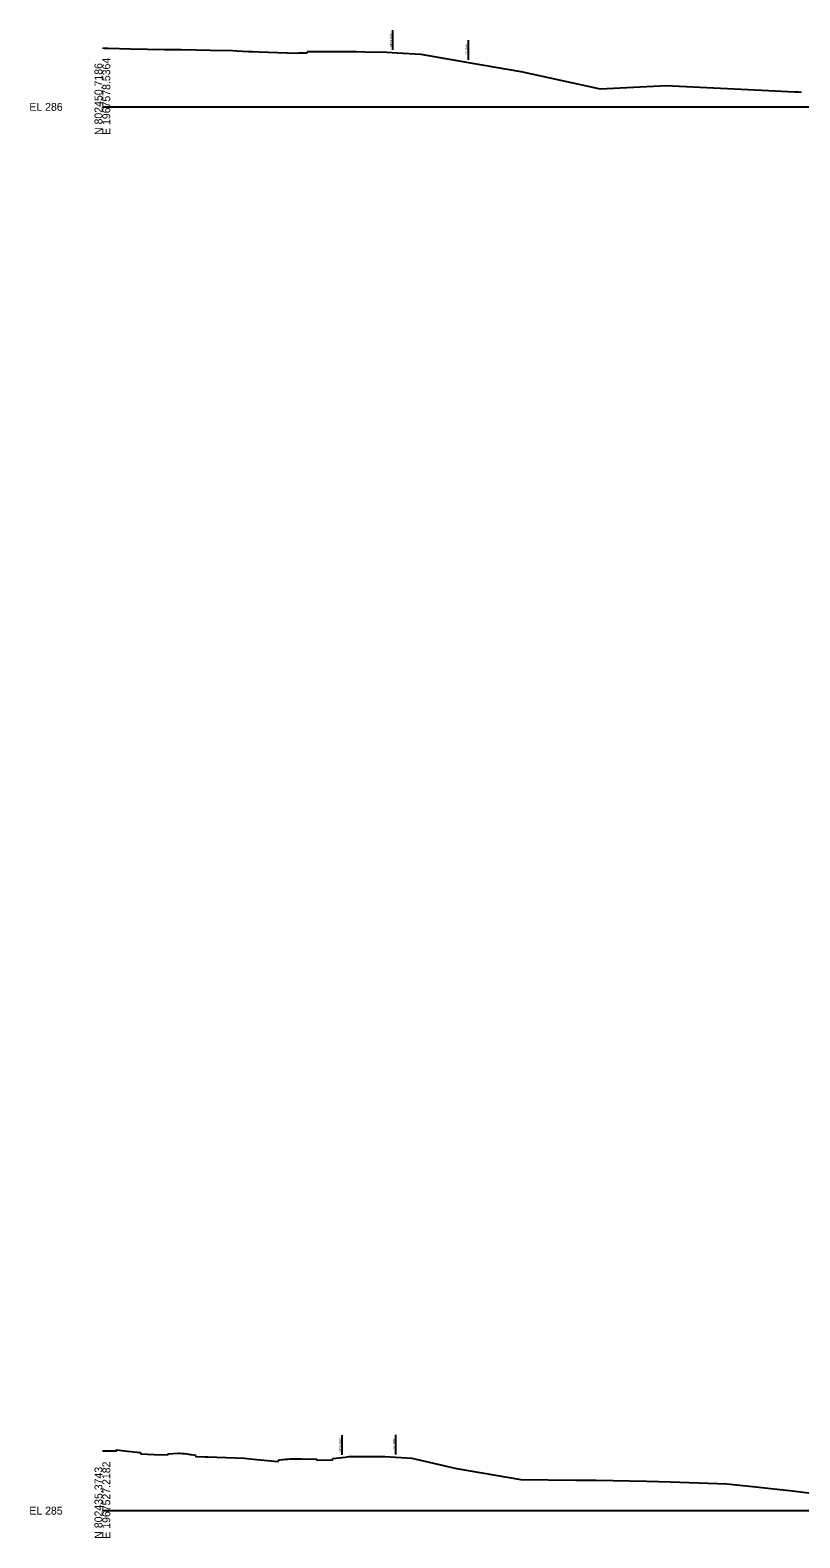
# Model space of a CAD drawing. Extents: x -4026 to 9638, y -10 to 19609.
# Drawn here: x 3974 to 4248, y 13990 to 14527 of the extents above; entities that cross this region are included whole.
import ezdxf

# ---------------------------------------------------------------- set-up
doc = ezdxf.new("R2010")
doc.units = 0
for name, color, linetype in [('Default', 7, 'Continuous'), ('RD_GPK_XS_Cell', 7, 'Continuous'), ('RD_XS_ExGround', 7, 'Continuous'), ('RD_XS_ExRW', 7, 'Continuous'), ('RD_XS_NewRW', 7, 'Continuous')]:
    doc.layers.add(name, color=color, linetype=linetype)

msp = doc.modelspace()

# ---------------------------------------------------------------- linework, layer by layer
at = {"layer": 'RD_GPK_XS_Cell'}
for p, q in [((4000, 14500), (4350, 14500)), ((4000, 14000), (4350, 14000))]:
    msp.add_line(p, q, dxfattribs=at)
at = {"layer": 'RD_XS_ExGround'}
for points in [[(4000, 14520.99), (4000.63, 14520.97), (4002.01, 14520.91), (4009.97, 14520.73), (4022.16, 14520.49), (4028.1, 14520.4), (4038.38, 14520.2), (4046.4, 14520.05), (4047.88, 14519.99), (4052.03, 14519.77), (4053.47, 14519.72), (4055.75, 14519.66), (4069.05, 14519.18), (4069.94, 14519.27), (4071.15, 14519.29), (4071.54, 14519.28), (4072.81, 14519.26), (4073.07, 14519.71), (4080.57, 14519.76), (4087.57, 14519.74), (4090.33, 14519.73), (4093.43, 14519.65), (4101.26, 14519.46), (4104.9, 14519.23), (4113.28, 14518.74), (4131.57, 14515.56), (4148.97, 14512.64), (4177.16, 14506.47), (4196.15, 14507.41), (4200.59, 14507.6), (4205.25, 14507.36), (4234.69, 14505.97), (4246.3, 14505.37), (4247.13, 14505.35), (4247.82, 14505.32), (4248.86, 14505.28)], [(4000, 14021.33), (4000.57, 14021.32), (4005.07, 14021.25), (4005.2, 14021.7), (4007.91, 14021.26), (4013.51, 14020.66), (4013.63, 14020.21), (4018.49, 14019.94), (4023.14, 14019.84), (4023.37, 14020.28), (4027.07, 14020.43), (4027.68, 14020.43), (4028.34, 14020.39), (4029.09, 14020.32), (4030.01, 14020.21), (4031.25, 14020.03), (4031.75, 14019.95), (4033.16, 14019.74), (4033.28, 14019.29), (4036.59, 14019.17), (4037.59, 14019.14), (4050.54, 14018.65), (4052.54, 14018.41), (4062.61, 14017.54), (4062.71, 14017.99), (4063.14, 14018.05), (4064.25, 14018.21), (4065.18, 14018.31), (4066.02, 14018.37), (4066.85, 14018.41), (4068.02, 14018.42), (4070.85, 14018.4), (4076.15, 14018.39), (4076.46, 14017.94), (4081.94, 14018.06), (4082.04, 14018.51), (4086.43, 14019.05), (4087.82, 14019.23), (4098.56, 14019.32), (4100.51, 14019.25), (4110.18, 14018.65), (4126.03, 14015.06), (4148.98, 14011.12), (4168.48, 14010.81), (4170.39, 14010.87), (4175.69, 14010.81), (4193.72, 14010.53), (4202.14, 14010.2), (4222.28, 14009.5), (4232.54, 14008.47), (4237.87, 14007.93), (4245.6, 14007.04), (4260.68, 14005.12)]]:
    msp.add_lwpolyline(points, dxfattribs=at)
at = {"layer": 'RD_XS_ExRW'}
for p, q in [((4130.32, 14516.78), (4130.32, 14523.78)), ((4104.41, 14020.01), (4104.41, 14027.01))]:
    msp.add_line(p, q, dxfattribs=at)
at = {"layer": 'RD_XS_NewRW'}
for p, q in [((4103.33, 14520.33), (4103.33, 14527.33)), ((4085.33, 14019.92), (4085.33, 14026.92))]:
    msp.add_line(p, q, dxfattribs=at)

# ---------------------------------------------------------------- texts
at = {"layer": 'Default'}
for p in [(4000, 14500), (4000, 14000)]:
    msp.add_text('-', height=0.0001, dxfattribs=at).set_placement(p)
at = {"layer": 'RD_GPK_XS_Cell'}
for s, p in [('E 1967578.5364', (4002.8, 14490)), ('N 802450.7186', (4000, 14490)), ('E 1967527.2182', (4002.8, 13990)), ('N 802435.3743', (4000, 13990))]:
    msp.add_text(s, height=2.8, rotation=90, dxfattribs=at).set_placement(p)
for s, p in [('EL 286', (3974, 14498.6)), ('EL 285', (3974, 13998.6))]:
    msp.add_text(s, height=2.8, dxfattribs=at).set_placement(p)
at = {"layer": 'RD_XS_ExRW'}
for p in [(4130.05, 14518.46), (4104.13, 14021.69)]:
    msp.add_text('EX. R/W ', height=0.75, rotation=90, dxfattribs=at).set_placement(p)
at = {"layer": 'RD_XS_NewRW'}
for p in [(4103.07, 14521.47), (4085.06, 14021.06)]:
    msp.add_text('NEW R/W ', height=0.75, rotation=90, dxfattribs=at).set_placement(p)

doc.saveas('drawing.dxf')
